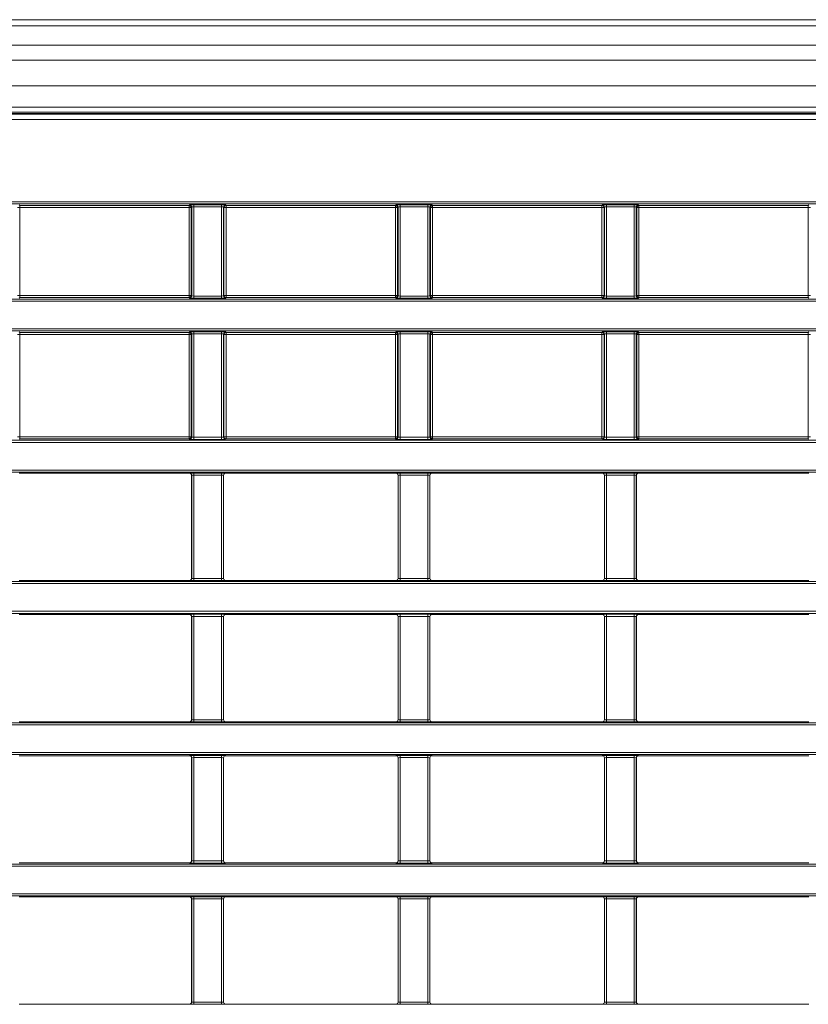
# Model space of a CAD drawing. Header units: millimetres. Extents: x 0 to 1118, y 0 to 864.
# Tile 362 of 390: x 562 to 581, y 650 to 673. Entities that reach past the tile are written whole.
import ezdxf

# ---------------------------------------------------------------- set-up
doc = ezdxf.new("R2010")
doc.units = ezdxf.units.MM

msp = doc.modelspace()

# ---------------------------------------------------------------- linework, layer by layer
at = {"color": 7, "linetype": 'Continuous', "lineweight": 15}
for p, q in [((607.0387, 673.0354), (472.6137, 673.0354)), ((471.8311, 670.8175), (607.8213, 670.8175)), ((607.0387, 670.9729), (472.6137, 670.9729)), ((562.1913, 662.3226), (566.2111, 662.3226)), ((566.2611, 662.2726), (566.2611, 659.8397)), ((567.0164, 659.8397), (567.0164, 662.2726)), ((567.0663, 662.3226), (571.0861, 662.3226)), ((571.1361, 662.2726), (571.1361, 659.8397)), ((571.8914, 659.8397), (571.8914, 662.2726)), ((571.9413, 662.3226), (575.9611, 662.3226)), ((576.0111, 659.8397), (576.0111, 662.2726)), ((576.7664, 659.8397), (576.7664, 662.2726)), ((576.8163, 662.3226), (580.8361, 662.3226)), ((562.1913, 659.7898), (566.2111, 659.7898)), ((567.0663, 659.7898), (571.0861, 659.7898)), ((571.9413, 659.7898), (575.9611, 659.7898)), ((576.8163, 659.7898), (580.8361, 659.7898)), ((562.1913, 658.9865), (566.2111, 658.9865)), ((566.2611, 658.9365), (566.2611, 656.5036)), ((567.0164, 656.5036), (567.0164, 658.9365)), ((567.0663, 658.9865), (571.0861, 658.9865)), ((571.1361, 658.9365), (571.1361, 656.5036)), ((571.8914, 656.5036), (571.8914, 658.9365)), ((571.9413, 658.9865), (575.9611, 658.9865)), ((576.0111, 656.5036), (576.0111, 658.9365)), ((576.7664, 656.5036), (576.7664, 658.9365)), ((576.8163, 658.9865), (580.8361, 658.9865)), ((562.1913, 656.4536), (566.2111, 656.4536)), ((567.0663, 656.4536), (571.0861, 656.4536)), ((571.9413, 656.4536), (575.9611, 656.4536)), ((576.8163, 656.4536), (580.8361, 656.4536)), ((562.1913, 655.6504), (566.2111, 655.6504)), ((567.0663, 655.6504), (571.0861, 655.6504)), ((571.9413, 655.6504), (575.9611, 655.6504)), ((576.8163, 655.6504), (580.8361, 655.6504)), ((566.2611, 655.6004), (566.2611, 653.1675)), ((567.0164, 653.1675), (567.0164, 655.6004)), ((571.1361, 655.6004), (571.1361, 653.1675)), ((571.8914, 653.1675), (571.8914, 655.6004)), ((576.0111, 653.1675), (576.0111, 655.6004)), ((576.7664, 653.1675), (576.7664, 655.6004)), ((562.1913, 653.1175), (566.2111, 653.1175)), ((567.0663, 653.1175), (571.0861, 653.1175)), ((571.9413, 653.1175), (575.9611, 653.1175)), ((576.8163, 653.1175), (580.8361, 653.1175)), ((562.1913, 652.3143), (566.2111, 652.3143)), ((566.2611, 652.2643), (566.2611, 649.8314)), ((567.0164, 649.8314), (567.0164, 652.2643)), ((567.0663, 652.3143), (571.0861, 652.3143)), ((571.1361, 652.2643), (571.1361, 649.8314)), ((571.8914, 649.8314), (571.8914, 652.2643)), ((571.9413, 652.3143), (575.9611, 652.3143)), ((576.0111, 649.8314), (576.0111, 652.2643)), ((576.7664, 649.8314), (576.7664, 652.2643)), ((576.8163, 652.3143), (580.8361, 652.3143)), ((562.1913, 649.7814), (566.2111, 649.7814)), ((567.0663, 649.7814), (571.0861, 649.7814)), ((571.9413, 649.7814), (575.9611, 649.7814)), ((576.8163, 649.7814), (580.8361, 649.7814))]:
    msp.add_line(p, q, dxfattribs=at)
at = {"color": 9, "linetype": 'Continuous', "lineweight": 0}
for p, q in [((607.0387, 672.8889), (472.6137, 672.8889)), ((607.0387, 672.4318), (472.6137, 672.4318)), ((607.0387, 672.0783), (472.6137, 672.0783)), ((607.0387, 671.4729), (472.6137, 671.4729)), ((471.8384, 670.8), (607.8141, 670.8)), ((607.0387, 670.8479), (472.6137, 670.8479)), ((607.8141, 670.675), (471.8384, 670.675)), ((474.3861, 668.7341), (605.2664, 668.7341)), ((605.2664, 668.6841), (474.3861, 668.6841)), ((562.1896, 668.6601), (562.201, 668.6487)), ((566.2015, 668.6487), (566.2129, 668.6601)), ((566.3129, 668.6618), (566.9646, 668.6618)), ((566.3129, 668.6118), (566.3129, 668.6618)), ((566.9646, 668.6118), (566.9646, 668.6618)), ((567.0646, 668.6601), (567.076, 668.6487)), ((571.0765, 668.6487), (571.0879, 668.6601)), ((571.1879, 668.6618), (571.8396, 668.6618)), ((571.1879, 668.6618), (571.1879, 668.6118)), ((571.8396, 668.6618), (571.8396, 668.6118)), ((571.9396, 668.6601), (571.951, 668.6487)), ((575.9515, 668.6487), (575.9629, 668.6601)), ((576.0629, 668.6618), (576.7146, 668.6618)), ((576.0629, 668.6618), (576.0629, 668.6118)), ((576.7146, 668.6618), (576.7146, 668.6118)), ((576.8146, 668.6601), (576.826, 668.6487)), ((580.8265, 668.6487), (580.8379, 668.6601)), ((562.201, 668.5987), (562.151, 668.5987)), ((562.201, 668.6487), (566.2015, 668.6487)), ((562.201, 668.6487), (562.201, 668.5987)), ((562.201, 668.5987), (562.201, 666.5216)), ((566.2015, 668.5987), (562.201, 668.5987)), ((566.2015, 668.6487), (566.2015, 668.5987)), ((566.2015, 666.5216), (566.2015, 668.5987)), ((566.2515, 668.5987), (566.2015, 668.5987)), ((566.2629, 668.6101), (566.2515, 668.5987)), ((566.2515, 668.5987), (566.2515, 666.5216)), ((566.2629, 666.5102), (566.2629, 668.6101)), ((566.9646, 668.6118), (566.3129, 668.6118)), ((566.3129, 668.6118), (566.3129, 666.5085)), ((566.9646, 666.5085), (566.9646, 668.6118)), ((567.0146, 668.6101), (567.0146, 666.5102)), ((567.026, 668.5987), (567.0146, 668.6101)), ((567.026, 666.5216), (567.026, 668.5987)), ((567.026, 668.5987), (567.076, 668.5987)), ((567.076, 668.6487), (571.0765, 668.6487)), ((567.076, 668.6487), (567.076, 668.5987)), ((567.076, 668.5987), (567.076, 666.5216)), ((571.0765, 668.5987), (567.076, 668.5987)), ((571.0765, 668.6487), (571.0765, 668.5987)), ((571.0765, 666.5216), (571.0765, 668.5987)), ((571.0765, 668.5987), (571.1265, 668.5987)), ((571.1379, 668.6101), (571.1265, 668.5987)), ((571.1265, 668.5987), (571.1265, 666.5216)), ((571.1379, 666.5102), (571.1379, 668.6101)), ((571.8396, 668.6118), (571.1879, 668.6118)), ((571.1879, 668.6118), (571.1879, 666.5085)), ((571.8396, 666.5085), (571.8396, 668.6118)), ((571.8896, 668.6101), (571.8896, 666.5102)), ((571.901, 668.5987), (571.8896, 668.6101)), ((571.901, 666.5216), (571.901, 668.5987)), ((571.901, 668.5987), (571.951, 668.5987)), ((571.951, 668.6487), (575.9515, 668.6487)), ((571.951, 668.6487), (571.951, 668.5987)), ((571.951, 668.5987), (571.951, 666.5216)), ((575.9515, 668.5987), (571.951, 668.5987)), ((575.9515, 668.6487), (575.9515, 668.5987)), ((575.9515, 668.5987), (576.0015, 668.5987)), ((575.9515, 666.5216), (575.9515, 668.5987)), ((576.0129, 668.6101), (576.0015, 668.5987)), ((576.0015, 668.5987), (576.0015, 666.5216)), ((576.0129, 666.5102), (576.0129, 668.6101)), ((576.7146, 668.6118), (576.0629, 668.6118)), ((576.0629, 668.6118), (576.0629, 666.5085)), ((576.7146, 666.5085), (576.7146, 668.6118)), ((576.7646, 668.6101), (576.7646, 666.5102)), ((576.776, 668.5987), (576.7646, 668.6101)), ((576.776, 666.5216), (576.776, 668.5987)), ((576.776, 668.5987), (576.826, 668.5987)), ((576.826, 668.6487), (580.8265, 668.6487)), ((576.826, 668.6487), (576.826, 668.5987)), ((576.826, 668.5987), (576.826, 666.5216)), ((580.8265, 668.5987), (576.826, 668.5987)), ((580.8265, 668.6487), (580.8265, 668.5987)), ((580.8265, 668.5987), (580.8765, 668.5987)), ((580.8265, 666.5216), (580.8265, 668.5987)), ((476.1302, 666.4362), (603.5223, 666.4362)), ((603.5223, 666.3862), (476.1302, 666.3862)), ((562.201, 666.5216), (562.151, 666.5216)), ((562.201, 666.4716), (562.1896, 666.4602)), ((562.201, 666.5216), (562.201, 666.4716)), ((562.201, 666.5216), (566.2015, 666.5216)), ((566.2015, 666.4716), (562.201, 666.4716)), ((566.2515, 666.5216), (566.2015, 666.5216)), ((566.2015, 666.5216), (566.2015, 666.4716)), ((566.2129, 666.4602), (566.2015, 666.4716)), ((566.2515, 666.5216), (566.2629, 666.5102)), ((566.3129, 666.4585), (566.3129, 666.5085)), ((566.3129, 666.5085), (566.9646, 666.5085)), ((566.9646, 666.4585), (566.3129, 666.4585)), ((566.9646, 666.4585), (566.9646, 666.5085)), ((567.0146, 666.5102), (567.026, 666.5216)), ((567.026, 666.5216), (567.076, 666.5216)), ((567.076, 666.4716), (567.0646, 666.4602)), ((567.076, 666.5216), (567.076, 666.4716)), ((567.076, 666.5216), (571.0765, 666.5216)), ((571.0765, 666.4716), (567.076, 666.4716)), ((571.0765, 666.5216), (571.1265, 666.5216)), ((571.0765, 666.5216), (571.0765, 666.4716)), ((571.0879, 666.4602), (571.0765, 666.4716)), ((571.1265, 666.5216), (571.1379, 666.5102)), ((571.1879, 666.5085), (571.1879, 666.4585)), ((571.1879, 666.5085), (571.8396, 666.5085)), ((571.8396, 666.4585), (571.1879, 666.4585)), ((571.8396, 666.5085), (571.8396, 666.4585)), ((571.8896, 666.5102), (571.901, 666.5216)), ((571.901, 666.5216), (571.951, 666.5216)), ((571.951, 666.4716), (571.9396, 666.4602)), ((571.951, 666.5216), (571.951, 666.4716)), ((571.951, 666.5216), (575.9515, 666.5216)), ((575.9515, 666.4716), (571.951, 666.4716)), ((575.9515, 666.5216), (575.9515, 666.4716)), ((575.9515, 666.5216), (576.0015, 666.5216)), ((575.9629, 666.4602), (575.9515, 666.4716)), ((576.0015, 666.5216), (576.0129, 666.5102)), ((576.0629, 666.5085), (576.0629, 666.4585)), ((576.0629, 666.5085), (576.7146, 666.5085)), ((576.7146, 666.4585), (576.0629, 666.4585)), ((576.7146, 666.5085), (576.7146, 666.4585)), ((576.7646, 666.5102), (576.776, 666.5216)), ((576.776, 666.5216), (576.826, 666.5216)), ((576.826, 666.4716), (576.8146, 666.4602)), ((576.826, 666.5216), (580.8265, 666.5216)), ((576.826, 666.5216), (576.826, 666.4716)), ((580.8265, 666.4716), (576.826, 666.4716)), ((580.8265, 666.5216), (580.8265, 666.4716)), ((580.8265, 666.5216), (580.8765, 666.5216)), ((580.8379, 666.4602), (580.8265, 666.4716)), ((510.5109, 665.7345), (603.5223, 665.7345)), ((603.5223, 665.6845), (510.6108, 665.6845)), ((562.1896, 665.6605), (562.201, 665.6491)), ((562.201, 665.6491), (566.2015, 665.6491)), ((562.201, 665.5991), (562.201, 665.6491)), ((566.2015, 665.6491), (566.2129, 665.6605)), ((566.2015, 665.5991), (566.2015, 665.6491)), ((566.3129, 665.6622), (566.9646, 665.6622)), ((566.3129, 665.6122), (566.3129, 665.6622)), ((566.9646, 665.6122), (566.9646, 665.6622)), ((567.0646, 665.6605), (567.076, 665.6491)), ((567.076, 665.6491), (571.0765, 665.6491)), ((567.076, 665.6491), (567.076, 665.5991)), ((571.0765, 665.6491), (571.0879, 665.6605)), ((571.0765, 665.6491), (571.0765, 665.5991)), ((571.1879, 665.6622), (571.8396, 665.6622)), ((571.1879, 665.6622), (571.1879, 665.6122)), ((571.8396, 665.6622), (571.8396, 665.6122)), ((571.9396, 665.6605), (571.951, 665.6491)), ((571.951, 665.6491), (575.9515, 665.6491)), ((571.951, 665.6491), (571.951, 665.5991)), ((575.9515, 665.6491), (575.9629, 665.6605)), ((575.9515, 665.6491), (575.9515, 665.5991)), ((576.0629, 665.6622), (576.7146, 665.6622)), ((576.0629, 665.6622), (576.0629, 665.6122)), ((576.7146, 665.6622), (576.7146, 665.6122)), ((576.8146, 665.6605), (576.826, 665.6491)), ((576.826, 665.6491), (580.8265, 665.6491)), ((576.826, 665.6491), (576.826, 665.5991)), ((580.8265, 665.6491), (580.8379, 665.6605)), ((580.8265, 665.6491), (580.8265, 665.5991)), ((562.201, 665.5991), (562.151, 665.5991)), ((566.2015, 665.5991), (562.201, 665.5991)), ((562.201, 665.5991), (562.201, 663.1855)), ((566.2015, 663.1855), (566.2015, 665.5991)), ((566.2515, 665.5991), (566.2015, 665.5991)), ((566.2629, 665.6105), (566.2515, 665.5991)), ((566.2515, 665.5991), (566.2515, 663.1855)), ((566.2629, 663.1741), (566.2629, 665.6105)), ((566.9646, 665.6122), (566.3129, 665.6122)), ((566.3129, 665.6122), (566.3129, 663.1724)), ((566.9646, 663.1724), (566.9646, 665.6122)), ((567.0146, 665.6105), (567.0146, 663.1741)), ((567.026, 665.5991), (567.0146, 665.6105)), ((567.026, 663.1855), (567.026, 665.5991)), ((567.026, 665.5991), (567.076, 665.5991)), ((567.076, 665.5991), (567.076, 663.1855)), ((571.0765, 665.5991), (567.076, 665.5991)), ((571.0765, 665.5991), (571.1265, 665.5991)), ((571.0765, 663.1855), (571.0765, 665.5991)), ((571.1379, 665.6105), (571.1265, 665.5991)), ((571.1265, 665.5991), (571.1265, 663.1855)), ((571.1379, 663.1741), (571.1379, 665.6105)), ((571.8396, 665.6122), (571.1879, 665.6122)), ((571.1879, 665.6122), (571.1879, 663.1724)), ((571.8396, 663.1724), (571.8396, 665.6122)), ((571.8896, 665.6105), (571.8896, 663.1741)), ((571.901, 665.5991), (571.8896, 665.6105)), ((571.901, 663.1855), (571.901, 665.5991)), ((571.901, 665.5991), (571.951, 665.5991)), ((571.951, 665.5991), (571.951, 663.1855)), ((575.9515, 665.5991), (571.951, 665.5991)), ((575.9515, 665.5991), (576.0015, 665.5991)), ((575.9515, 663.1855), (575.9515, 665.5991)), ((576.0129, 665.6105), (576.0015, 665.5991)), ((576.0015, 665.5991), (576.0015, 663.1855)), ((576.0129, 663.1741), (576.0129, 665.6105)), ((576.7146, 665.6122), (576.0629, 665.6122)), ((576.0629, 665.6122), (576.0629, 663.1724)), ((576.7146, 663.1724), (576.7146, 665.6122)), ((576.7646, 665.6105), (576.7646, 663.1741)), ((576.776, 665.5991), (576.7646, 665.6105)), ((576.776, 663.1855), (576.776, 665.5991)), ((576.776, 665.5991), (576.826, 665.5991)), ((576.826, 665.5991), (576.826, 663.1855)), ((580.8265, 665.5991), (576.826, 665.5991)), ((580.8265, 665.5991), (580.8765, 665.5991)), ((580.8265, 663.1855), (580.8265, 665.5991)), ((487.8146, 663.1001), (603.9156, 663.1001)), ((562.201, 663.1855), (562.151, 663.1855)), ((562.201, 663.1355), (562.1896, 663.1241)), ((562.201, 663.1355), (562.201, 663.1855)), ((562.201, 663.1855), (566.2015, 663.1855)), ((566.2015, 663.1355), (562.201, 663.1355)), ((566.2015, 663.1355), (566.2015, 663.1855)), ((566.2515, 663.1855), (566.2015, 663.1855)), ((566.2129, 663.1241), (566.2015, 663.1355)), ((566.2515, 663.1855), (566.2629, 663.1741)), ((566.3129, 663.1224), (566.3129, 663.1724)), ((566.3129, 663.1724), (566.9646, 663.1724)), ((566.9646, 663.1224), (566.3129, 663.1224)), ((566.9646, 663.1224), (566.9646, 663.1724)), ((567.0146, 663.1741), (567.026, 663.1855)), ((567.026, 663.1855), (567.076, 663.1855)), ((567.076, 663.1355), (567.0646, 663.1241)), ((567.076, 663.1855), (567.076, 663.1355)), ((567.076, 663.1855), (571.0765, 663.1855)), ((571.0765, 663.1355), (567.076, 663.1355)), ((571.0765, 663.1855), (571.1265, 663.1855)), ((571.0765, 663.1855), (571.0765, 663.1355)), ((571.0879, 663.1241), (571.0765, 663.1355)), ((571.1265, 663.1855), (571.1379, 663.1741)), ((571.1879, 663.1724), (571.1879, 663.1224)), ((571.1879, 663.1724), (571.8396, 663.1724)), ((571.8396, 663.1224), (571.1879, 663.1224)), ((571.8396, 663.1724), (571.8396, 663.1224)), ((571.8896, 663.1741), (571.901, 663.1855)), ((571.901, 663.1855), (571.951, 663.1855)), ((571.951, 663.1355), (571.9396, 663.1241)), ((571.951, 663.1855), (575.9515, 663.1855)), ((571.951, 663.1855), (571.951, 663.1355)), ((575.9515, 663.1355), (571.951, 663.1355)), ((575.9515, 663.1855), (575.9515, 663.1355)), ((575.9515, 663.1855), (576.0015, 663.1855)), ((575.9629, 663.1241), (575.9515, 663.1355)), ((576.0015, 663.1855), (576.0129, 663.1741)), ((576.0629, 663.1724), (576.7146, 663.1724)), ((576.0629, 663.1724), (576.0629, 663.1224)), ((576.7146, 663.1224), (576.0629, 663.1224)), ((576.7146, 663.1724), (576.7146, 663.1224)), ((576.7646, 663.1741), (576.776, 663.1855)), ((576.776, 663.1855), (576.826, 663.1855)), ((576.826, 663.1355), (576.8146, 663.1241)), ((576.826, 663.1855), (576.826, 663.1355)), ((576.826, 663.1855), (580.8265, 663.1855)), ((580.8265, 663.1355), (576.826, 663.1355)), ((580.8265, 663.1855), (580.8765, 663.1855)), ((580.8265, 663.1855), (580.8265, 663.1355)), ((580.8379, 663.1241), (580.8265, 663.1355)), ((603.9156, 663.0501), (487.7146, 663.0501)), ((487.7146, 662.3984), (603.9156, 662.3984)), ((603.9156, 662.3484), (487.8146, 662.3484)), ((566.2111, 662.3226), (566.2129, 662.3244)), ((566.2629, 662.2744), (566.2611, 662.2726)), ((566.2629, 659.838), (566.2629, 662.2744)), ((566.3129, 662.3261), (566.9646, 662.3261)), ((566.3129, 662.3261), (566.3129, 662.2761)), ((566.9646, 662.2761), (566.3129, 662.2761)), ((566.3129, 662.2761), (566.3129, 659.8363)), ((566.9646, 662.3261), (566.9646, 662.2761)), ((566.9646, 659.8363), (566.9646, 662.2761)), ((567.0146, 662.2744), (567.0146, 659.838)), ((567.0164, 662.2726), (567.0146, 662.2744)), ((567.0646, 662.3244), (567.0663, 662.3226)), ((571.0861, 662.3226), (571.0879, 662.3244)), ((571.1379, 662.2744), (571.1361, 662.2726)), ((571.1379, 659.838), (571.1379, 662.2744)), ((571.1879, 662.3261), (571.8396, 662.3261)), ((571.1879, 662.3261), (571.1879, 662.2761)), ((571.8396, 662.2761), (571.1879, 662.2761)), ((571.1879, 662.2761), (571.1879, 659.8363)), ((571.8396, 662.3261), (571.8396, 662.2761)), ((571.8396, 659.8363), (571.8396, 662.2761)), ((571.8896, 662.2744), (571.8896, 659.838)), ((571.8914, 662.2726), (571.8896, 662.2744)), ((571.9396, 662.3244), (571.9413, 662.3226)), ((575.9611, 662.3226), (575.9629, 662.3244)), ((576.0129, 662.2744), (576.0111, 662.2726)), ((576.0129, 659.838), (576.0129, 662.2744)), ((576.0629, 662.3261), (576.7146, 662.3261)), ((576.0629, 662.3261), (576.0629, 662.2761)), ((576.7146, 662.2761), (576.0629, 662.2761)), ((576.0629, 662.2761), (576.0629, 659.8363)), ((576.7146, 662.3261), (576.7146, 662.2761)), ((576.7146, 659.8363), (576.7146, 662.2761)), ((576.7646, 662.2744), (576.7646, 659.838)), ((576.7664, 662.2726), (576.7646, 662.2744)), ((576.8146, 662.3244), (576.8163, 662.3226)), ((566.2611, 659.8397), (566.2629, 659.838)), ((566.3129, 659.8363), (566.3129, 659.7863)), ((566.3129, 659.8363), (566.9646, 659.8363)), ((566.9646, 659.8363), (566.9646, 659.7863)), ((567.0146, 659.838), (567.0164, 659.8397)), ((571.1361, 659.8397), (571.1379, 659.838)), ((571.1879, 659.8363), (571.1879, 659.7863)), ((571.1879, 659.8363), (571.8396, 659.8363)), ((571.8396, 659.8363), (571.8396, 659.7863)), ((571.8896, 659.838), (571.8914, 659.8397)), ((576.0111, 659.8397), (576.0129, 659.838)), ((576.0629, 659.8363), (576.7146, 659.8363)), ((576.0629, 659.8363), (576.0629, 659.7863)), ((576.7146, 659.8363), (576.7146, 659.7863)), ((576.7646, 659.838), (576.7664, 659.8397)), ((470.0133, 659.764), (609.6392, 659.764)), ((609.6392, 659.714), (470.0133, 659.714)), ((566.2129, 659.788), (566.2111, 659.7898)), ((566.9646, 659.7863), (566.3129, 659.7863)), ((567.0663, 659.7898), (567.0646, 659.788)), ((571.0879, 659.788), (571.0861, 659.7898)), ((571.8396, 659.7863), (571.1879, 659.7863)), ((571.9413, 659.7898), (571.9396, 659.788)), ((575.9629, 659.788), (575.9611, 659.7898)), ((576.7146, 659.7863), (576.0629, 659.7863)), ((576.8163, 659.7898), (576.8146, 659.788)), ((470.0133, 659.0623), (609.6392, 659.0623)), ((609.6392, 659.0123), (470.0133, 659.0123)), ((566.2111, 658.9865), (566.2129, 658.9883)), ((566.2629, 658.9383), (566.2611, 658.9365)), ((566.2629, 656.5019), (566.2629, 658.9383)), ((566.3129, 658.99), (566.9646, 658.99)), ((566.3129, 658.99), (566.3129, 658.94)), ((566.9646, 658.94), (566.3129, 658.94)), ((566.3129, 658.94), (566.3129, 656.5002)), ((566.9646, 658.99), (566.9646, 658.94)), ((566.9646, 656.5002), (566.9646, 658.94)), ((567.0146, 658.9383), (567.0146, 656.5019)), ((567.0164, 658.9365), (567.0146, 658.9383)), ((567.0646, 658.9883), (567.0663, 658.9865)), ((571.0861, 658.9865), (571.0879, 658.9883)), ((571.1379, 658.9383), (571.1361, 658.9365)), ((571.1379, 656.5019), (571.1379, 658.9383)), ((571.1879, 658.99), (571.8396, 658.99)), ((571.1879, 658.99), (571.1879, 658.94)), ((571.8396, 658.94), (571.1879, 658.94)), ((571.1879, 658.94), (571.1879, 656.5002)), ((571.8396, 658.99), (571.8396, 658.94)), ((571.8396, 656.5002), (571.8396, 658.94)), ((571.8896, 658.9383), (571.8896, 656.5019)), ((571.8914, 658.9365), (571.8896, 658.9383)), ((571.9396, 658.9883), (571.9413, 658.9865)), ((575.9611, 658.9865), (575.9629, 658.9883)), ((576.0129, 658.9383), (576.0111, 658.9365)), ((576.0129, 656.5019), (576.0129, 658.9383)), ((576.0629, 658.99), (576.7146, 658.99)), ((576.0629, 658.99), (576.0629, 658.94)), ((576.7146, 658.94), (576.0629, 658.94)), ((576.0629, 658.94), (576.0629, 656.5002)), ((576.7146, 658.99), (576.7146, 658.94)), ((576.7146, 656.5002), (576.7146, 658.94)), ((576.7646, 658.9383), (576.7646, 656.5019)), ((576.7664, 658.9365), (576.7646, 658.9383)), ((576.8146, 658.9883), (576.8163, 658.9865)), ((470.0133, 656.4279), (609.6392, 656.4279)), ((609.6392, 656.3779), (470.0133, 656.3779)), ((566.2129, 656.4519), (566.2111, 656.4536)), ((566.2611, 656.5036), (566.2629, 656.5019)), ((566.3129, 656.5002), (566.9646, 656.5002)), ((566.3129, 656.5002), (566.3129, 656.4502)), ((566.9646, 656.4502), (566.3129, 656.4502)), ((566.9646, 656.5002), (566.9646, 656.4502)), ((567.0146, 656.5019), (567.0164, 656.5036)), ((567.0663, 656.4536), (567.0646, 656.4519)), ((571.0879, 656.4519), (571.0861, 656.4536)), ((571.1361, 656.5036), (571.1379, 656.5019)), ((571.1879, 656.5002), (571.1879, 656.4502)), ((571.1879, 656.5002), (571.8396, 656.5002)), ((571.8396, 656.4502), (571.1879, 656.4502)), ((571.8396, 656.5002), (571.8396, 656.4502)), ((571.8896, 656.5019), (571.8914, 656.5036)), ((571.9413, 656.4536), (571.9396, 656.4519)), ((575.9629, 656.4519), (575.9611, 656.4536)), ((576.0111, 656.5036), (576.0129, 656.5019)), ((576.0629, 656.5002), (576.0629, 656.4502)), ((576.0629, 656.5002), (576.7146, 656.5002)), ((576.7146, 656.4502), (576.0629, 656.4502)), ((576.7146, 656.5002), (576.7146, 656.4502)), ((576.7646, 656.5019), (576.7664, 656.5036)), ((576.8163, 656.4536), (576.8146, 656.4519)), ((470.0133, 655.7262), (609.6392, 655.7262)), ((609.6392, 655.6762), (470.0133, 655.6762)), ((566.2111, 655.6504), (566.2129, 655.6522)), ((566.3129, 655.6539), (566.9646, 655.6539)), ((566.3129, 655.6539), (566.3129, 655.6039)), ((566.9646, 655.6539), (566.9646, 655.6039)), ((567.0646, 655.6522), (567.0663, 655.6504)), ((571.0861, 655.6504), (571.0879, 655.6522)), ((571.1879, 655.6539), (571.8396, 655.6539)), ((571.1879, 655.6539), (571.1879, 655.6039)), ((571.8396, 655.6539), (571.8396, 655.6039)), ((571.9396, 655.6522), (571.9413, 655.6504)), ((575.9611, 655.6504), (575.9629, 655.6522)), ((576.0629, 655.6539), (576.7146, 655.6539)), ((576.0629, 655.6539), (576.0629, 655.6039)), ((576.7146, 655.6539), (576.7146, 655.6039)), ((576.8146, 655.6522), (576.8163, 655.6504)), ((566.2629, 655.6022), (566.2611, 655.6004)), ((566.2629, 653.1658), (566.2629, 655.6022)), ((566.9646, 655.6039), (566.3129, 655.6039)), ((566.3129, 655.6039), (566.3129, 653.1641)), ((566.9646, 653.1641), (566.9646, 655.6039)), ((567.0146, 655.6022), (567.0146, 653.1658)), ((567.0164, 655.6004), (567.0146, 655.6022)), ((571.1379, 655.6022), (571.1361, 655.6004)), ((571.1379, 653.1658), (571.1379, 655.6022)), ((571.8396, 655.6039), (571.1879, 655.6039)), ((571.1879, 655.6039), (571.1879, 653.1641)), ((571.8396, 653.1641), (571.8396, 655.6039)), ((571.8896, 655.6022), (571.8896, 653.1658)), ((571.8914, 655.6004), (571.8896, 655.6022)), ((576.0129, 655.6022), (576.0111, 655.6004)), ((576.0129, 653.1658), (576.0129, 655.6022)), ((576.7146, 655.6039), (576.0629, 655.6039)), ((576.0629, 655.6039), (576.0629, 653.1641)), ((576.7146, 653.1641), (576.7146, 655.6039)), ((576.7646, 655.6022), (576.7646, 653.1658)), ((576.7664, 655.6004), (576.7646, 655.6022)), ((470.0133, 653.0918), (609.6392, 653.0918)), ((566.2129, 653.1158), (566.2111, 653.1175)), ((566.2611, 653.1675), (566.2629, 653.1658)), ((566.3129, 653.1641), (566.3129, 653.1141)), ((566.3129, 653.1641), (566.9646, 653.1641)), ((566.9646, 653.1141), (566.3129, 653.1141)), ((566.9646, 653.1641), (566.9646, 653.1141)), ((567.0146, 653.1658), (567.0164, 653.1675)), ((567.0663, 653.1175), (567.0646, 653.1158)), ((571.0879, 653.1158), (571.0861, 653.1175)), ((571.1361, 653.1675), (571.1379, 653.1658)), ((571.1879, 653.1641), (571.1879, 653.1141)), ((571.1879, 653.1641), (571.8396, 653.1641)), ((571.8396, 653.1141), (571.1879, 653.1141)), ((571.8396, 653.1641), (571.8396, 653.1141)), ((571.8896, 653.1658), (571.8914, 653.1675)), ((571.9413, 653.1175), (571.9396, 653.1158)), ((575.9629, 653.1158), (575.9611, 653.1175)), ((576.0111, 653.1675), (576.0129, 653.1658)), ((576.0629, 653.1641), (576.0629, 653.1141)), ((576.0629, 653.1641), (576.7146, 653.1641)), ((576.7146, 653.1141), (576.0629, 653.1141)), ((576.7146, 653.1641), (576.7146, 653.1141)), ((576.7646, 653.1658), (576.7664, 653.1675)), ((576.8163, 653.1175), (576.8146, 653.1158)), ((609.6392, 653.0418), (470.0133, 653.0418)), ((470.0133, 652.3901), (609.6392, 652.3901)), ((609.6392, 652.3401), (470.0133, 652.3401)), ((566.2111, 652.3143), (566.2129, 652.3161)), ((566.2629, 652.2661), (566.2611, 652.2643)), ((566.2629, 649.8297), (566.2629, 652.2661)), ((566.3129, 652.3178), (566.9646, 652.3178)), ((566.3129, 652.3178), (566.3129, 652.2678)), ((566.9646, 652.2678), (566.3129, 652.2678)), ((566.3129, 652.2678), (566.3129, 649.8279)), ((566.9646, 652.3178), (566.9646, 652.2678)), ((566.9646, 649.8279), (566.9646, 652.2678)), ((567.0146, 652.2661), (567.0146, 649.8297)), ((567.0164, 652.2643), (567.0146, 652.2661)), ((567.0646, 652.3161), (567.0663, 652.3143)), ((571.0861, 652.3143), (571.0879, 652.3161)), ((571.1379, 652.2661), (571.1361, 652.2643)), ((571.1379, 649.8297), (571.1379, 652.2661)), ((571.1879, 652.3178), (571.8396, 652.3178)), ((571.1879, 652.3178), (571.1879, 652.2678)), ((571.8396, 652.2678), (571.1879, 652.2678)), ((571.1879, 652.2678), (571.1879, 649.8279)), ((571.8396, 652.3178), (571.8396, 652.2678)), ((571.8396, 649.8279), (571.8396, 652.2678)), ((571.8896, 652.2661), (571.8896, 649.8297)), ((571.8914, 652.2643), (571.8896, 652.2661)), ((571.9396, 652.3161), (571.9413, 652.3143)), ((575.9611, 652.3143), (575.9629, 652.3161)), ((576.0129, 652.2661), (576.0111, 652.2643)), ((576.0129, 649.8297), (576.0129, 652.2661)), ((576.0629, 652.3178), (576.7146, 652.3178)), ((576.0629, 652.3178), (576.0629, 652.2678)), ((576.7146, 652.2678), (576.0629, 652.2678)), ((576.0629, 652.2678), (576.0629, 649.8279)), ((576.7146, 652.3178), (576.7146, 652.2678)), ((576.7146, 649.8279), (576.7146, 652.2678)), ((576.7646, 652.2661), (576.7646, 649.8297)), ((576.7664, 652.2643), (576.7646, 652.2661)), ((576.8146, 652.3161), (576.8163, 652.3143)), ((566.2611, 649.8314), (566.2629, 649.8297)), ((566.3129, 649.8279), (566.3129, 649.7779)), ((566.3129, 649.8279), (566.9646, 649.8279)), ((566.9646, 649.8279), (566.9646, 649.7779)), ((567.0146, 649.8297), (567.0164, 649.8314)), ((571.1361, 649.8314), (571.1379, 649.8297)), ((571.1879, 649.8279), (571.8396, 649.8279)), ((571.1879, 649.8279), (571.1879, 649.7779)), ((571.8396, 649.8279), (571.8396, 649.7779)), ((571.8896, 649.8297), (571.8914, 649.8314)), ((576.0111, 649.8314), (576.0129, 649.8297)), ((576.0629, 649.8279), (576.0629, 649.7779)), ((576.0629, 649.8279), (576.7146, 649.8279)), ((576.7146, 649.8279), (576.7146, 649.7779)), ((576.7646, 649.8297), (576.7664, 649.8314)), ((566.2129, 649.7797), (566.2111, 649.7814)), ((566.9646, 649.7779), (566.3129, 649.7779)), ((567.0663, 649.7814), (567.0646, 649.7797)), ((571.0879, 649.7797), (571.0861, 649.7814)), ((571.8396, 649.7779), (571.1879, 649.7779)), ((571.9413, 649.7814), (571.9396, 649.7797)), ((575.9629, 649.7797), (575.9611, 649.7814)), ((576.7146, 649.7779), (576.0629, 649.7779)), ((576.8163, 649.7814), (576.8146, 649.7797))]:
    msp.add_line(p, q, dxfattribs=at)
for centre, start, end in [((566.2129, 668.6101), 0.02044, 89.97956), ((567.0646, 668.6101), 90.02044, 179.97956), ((571.0879, 668.6101), 0.02044, 89.97956), ((571.9396, 668.6101), 90.02044, 179.97956), ((575.9629, 668.6101), 0.02044, 89.97956), ((576.8146, 668.6101), 90.02044, 179.97956), ((566.2015, 668.5987), 0.02044, 89.97956), ((567.076, 668.5987), 90.02044, 179.97956), ((571.0765, 668.5987), 0.02044, 89.97956), ((571.951, 668.5987), 90.02044, 179.97956), ((575.9515, 668.5987), 0.02044, 89.97956), ((576.826, 668.5987), 90.02044, 179.97956), ((566.2015, 666.5216), 270.02044, 359.97956), ((566.2129, 666.5102), 270.02044, 359.97956), ((567.0646, 666.5102), 180.02044, 269.97956), ((567.076, 666.5216), 180.02044, 269.97956), ((571.0765, 666.5216), 270.02044, 359.97956), ((571.0879, 666.5102), 270.02044, 359.97956), ((571.9396, 666.5102), 180.02044, 269.97956), ((571.951, 666.5216), 180.02044, 269.97956), ((575.9515, 666.5216), 270.02044, 359.97956), ((575.9629, 666.5102), 270.02044, 359.97956), ((576.8146, 666.5102), 180.02044, 269.97956), ((576.826, 666.5216), 180.02044, 269.97956), ((566.2015, 665.5991), 0.02044, 89.97956), ((566.2129, 665.6105), 0.02044, 89.97956), ((567.0646, 665.6105), 90.02044, 179.97956), ((567.076, 665.5991), 90.02044, 179.97956), ((571.0765, 665.5991), 0.02044, 89.97956), ((571.0879, 665.6105), 0.02044, 89.97956), ((571.9396, 665.6105), 90.02044, 179.97956), ((571.951, 665.5991), 90.02044, 179.97956), ((575.9515, 665.5991), 0.02044, 89.97956), ((575.9629, 665.6105), 0.02044, 89.97956), ((576.8146, 665.6105), 90.02044, 179.97956), ((576.826, 665.5991), 90.02044, 179.97956), ((566.2015, 663.1855), 270.02044, 359.97956), ((566.2129, 663.1741), 270.02044, 359.97956), ((567.0646, 663.1741), 180.02044, 269.97956), ((567.076, 663.1855), 180.02044, 269.97956), ((571.0765, 663.1855), 270.02044, 359.97956), ((571.0879, 663.1741), 270.02044, 359.97956), ((571.9396, 663.1741), 180.02044, 269.97956), ((571.951, 663.1855), 180.02044, 269.97956), ((575.9515, 663.1855), 270.02044, 359.97956), ((575.9629, 663.1741), 270.02044, 359.97956), ((576.8146, 663.1741), 180.02044, 269.97956), ((576.826, 663.1855), 180.02044, 269.97956), ((566.2129, 662.2744), 0.02044, 89.97956), ((567.0646, 662.2744), 90.02044, 179.97956), ((571.0879, 662.2744), 0.02044, 89.97956), ((571.9396, 662.2744), 90.02044, 179.97956), ((575.9629, 662.2744), 0.02044, 89.97956), ((576.8146, 662.2744), 90.02044, 179.97956), ((566.2129, 659.838), 270.02044, 359.97956), ((567.0646, 659.838), 180.02044, 269.97956), ((571.0879, 659.838), 270.02044, 359.97956), ((571.9396, 659.838), 180.02044, 269.97956), ((575.9629, 659.838), 270.02044, 359.97956), ((576.8146, 659.838), 180.02044, 269.97956), ((566.2129, 658.9383), 0.02044, 89.97956), ((567.0646, 658.9383), 90.02044, 179.97956), ((571.0879, 658.9383), 0.02044, 89.97956), ((571.9396, 658.9383), 90.02044, 179.97956), ((575.9629, 658.9383), 0.02044, 89.97956), ((576.8146, 658.9383), 90.02044, 179.97956), ((566.2129, 656.5019), 270.02044, 359.97956), ((567.0646, 656.5019), 180.02044, 269.97956), ((571.0879, 656.5019), 270.02044, 359.97956), ((571.9396, 656.5019), 180.02044, 269.97956), ((575.9629, 656.5019), 270.02044, 359.97956), ((576.8146, 656.5019), 180.02044, 269.97956), ((566.2129, 655.6022), 0.02044, 89.97956), ((567.0646, 655.6022), 90.02044, 179.97956), ((571.0879, 655.6022), 0.02044, 89.97956), ((571.9396, 655.6022), 90.02044, 179.97956), ((575.9629, 655.6022), 0.02044, 89.97956), ((576.8146, 655.6022), 90.02044, 179.97956), ((566.2129, 653.1658), 270.02044, 359.97956), ((567.0646, 653.1658), 180.02044, 269.97956), ((571.0879, 653.1658), 270.02044, 359.97956), ((571.9396, 653.1658), 180.02044, 269.97956), ((575.9629, 653.1658), 270.02044, 359.97956), ((576.8146, 653.1658), 180.02044, 269.97956), ((566.2129, 652.266), 0.02044, 89.97956), ((567.0646, 652.266), 90.02044, 179.97956), ((571.0879, 652.266), 0.02044, 89.97956), ((571.9396, 652.266), 90.02044, 179.97956), ((575.9629, 652.266), 0.02044, 89.97956), ((576.8146, 652.266), 90.02044, 179.97956), ((566.2129, 649.8297), 270.02044, 359.97956), ((567.0646, 649.8297), 180.02044, 269.97956), ((571.0879, 649.8297), 270.02044, 359.97956), ((571.9396, 649.8297), 180.02044, 269.97956), ((575.9629, 649.8297), 270.02044, 359.97956), ((576.8146, 649.8297), 180.02044, 269.97956)]:
    msp.add_arc(centre, 0.05, start, end, dxfattribs=at)
for centre, major_axis, ratio, start_param, end_param in [((566.3129, 668.6601), (0.1, 0), 0.0174551, 1.5707963, 3.1241394), ((566.9646, 668.6601), (0.1, 0), 0.0174551, 0.0174533, 1.5707963), ((571.1879, 668.6601), (0.1, 0), 0.0174551, 1.5707963, 3.1241394), ((571.8396, 668.6601), (0.1, 0), 0.0174551, 0.0174533, 1.5707963), ((576.0629, 668.6601), (0.1, 0), 0.0174551, 1.5707963, 3.1241394), ((576.7146, 668.6601), (0.1, 0), 0.0174551, 0.0174533, 1.5707963), ((566.3129, 668.6101), (0.05, 0), 0.0349101, 1.5707963, 3.1241394), ((566.9646, 668.6101), (0.05, 0), 0.0349101, 0.0174533, 1.5707963), ((571.1879, 668.6101), (0.05, 0), 0.0349101, 1.5707963, 3.1241394), ((571.8396, 668.6101), (0.05, 0), 0.0349101, 0.0174533, 1.5707963), ((576.0629, 668.6101), (0.05, 0), 0.0349101, 1.5707963, 3.1241394), ((576.7146, 668.6101), (0.05, 0), 0.0349101, 0.0174533, 1.5707963), ((566.3129, 666.4602), (0.1, 0), 0.0174551, 3.1590459, 4.712389), ((566.3129, 666.5102), (0.05, 0), 0.0349101, 3.1590459, 4.712389), ((566.9646, 666.5102), (0.05, 0), 0.0349101, 4.712389, 6.265732), ((566.9646, 666.4602), (0.1, 0), 0.0174551, 4.712389, 6.265732), ((571.1879, 666.4602), (0.1, 0), 0.0174551, 3.1590459, 4.712389), ((571.1879, 666.5102), (0.05, 0), 0.0349101, 3.1590459, 4.712389), ((571.8396, 666.5102), (0.05, 0), 0.0349101, 4.712389, 6.265732), ((571.8396, 666.4602), (0.1, 0), 0.0174551, 4.712389, 6.265732), ((576.0629, 666.4602), (0.1, 0), 0.0174551, 3.1590459, 4.712389), ((576.0629, 666.5102), (0.05, 0), 0.0349101, 3.1590459, 4.712389), ((576.7146, 666.5102), (0.05, 0), 0.0349101, 4.712389, 6.265732), ((576.7146, 666.4602), (0.1, 0), 0.0174551, 4.712389, 6.265732), ((566.3129, 665.6605), (0.1, 0), 0.0174551, 1.5707963, 3.1241394), ((566.9646, 665.6605), (0.1, 0), 0.0174551, 0.0174533, 1.5707963), ((571.1879, 665.6605), (0.1, 0), 0.0174551, 1.5707963, 3.1241394), ((571.8396, 665.6605), (0.1, 0), 0.0174551, 0.0174533, 1.5707963), ((576.0629, 665.6605), (0.1, 0), 0.0174551, 1.5707963, 3.1241394), ((576.7146, 665.6605), (0.1, 0), 0.0174551, 0.0174533, 1.5707963), ((566.3129, 665.6105), (0.05, 0), 0.0349101, 1.5707963, 3.1241394), ((566.9646, 665.6105), (0.05, 0), 0.0349101, 0.0174533, 1.5707963), ((571.1879, 665.6105), (0.05, 0), 0.0349101, 1.5707963, 3.1241394), ((571.8396, 665.6105), (0.05, 0), 0.0349101, 0.0174533, 1.5707963), ((576.0629, 665.6105), (0.05, 0), 0.0349101, 1.5707963, 3.1241394), ((576.7146, 665.6105), (0.05, 0), 0.0349101, 0.0174533, 1.5707963), ((566.3129, 663.1241), (0.1, 0), 0.0174551, 3.1590459, 4.712389), ((566.3129, 663.1741), (0.05, 0), 0.0349101, 3.1590459, 4.712389), ((566.9646, 663.1741), (0.05, 0), 0.0349101, 4.712389, 6.265732), ((566.9646, 663.1241), (0.1, 0), 0.0174551, 4.712389, 6.265732), ((571.1879, 663.1241), (0.1, 0), 0.0174551, 3.1590459, 4.712389), ((571.1879, 663.1741), (0.05, 0), 0.0349101, 3.1590459, 4.712389), ((571.8396, 663.1741), (0.05, 0), 0.0349101, 4.712389, 6.265732), ((571.8396, 663.1241), (0.1, 0), 0.0174551, 4.712389, 6.265732), ((576.0629, 663.1241), (0.1, 0), 0.0174551, 3.1590459, 4.712389), ((576.0629, 663.1741), (0.05, 0), 0.0349101, 3.1590459, 4.712389), ((576.7146, 663.1741), (0.05, 0), 0.0349101, 4.712389, 6.265732), ((576.7146, 663.1241), (0.1, 0), 0.0174551, 4.712389, 6.265732), ((566.3129, 662.3244), (0.1, 0), 0.0174551, 1.5707963, 3.1241394), ((566.3129, 662.2744), (0.05, 0), 0.0349101, 1.5707963, 3.1241394), ((566.9646, 662.3244), (0.1, 0), 0.0174551, 0.0174533, 1.5707963), ((566.9646, 662.2744), (0.05, 0), 0.0349101, 0.0174533, 1.5707963), ((571.1879, 662.3244), (0.1, 0), 0.0174551, 1.5707963, 3.1241394), ((571.1879, 662.2744), (0.05, 0), 0.0349101, 1.5707963, 3.1241394), ((571.8396, 662.3244), (0.1, 0), 0.0174551, 0.0174533, 1.5707963), ((571.8396, 662.2744), (0.05, 0), 0.0349101, 0.0174533, 1.5707963), ((576.0629, 662.3244), (0.1, 0), 0.0174551, 1.5707963, 3.1241394), ((576.0629, 662.2744), (0.05, 0), 0.0349101, 1.5707963, 3.1241394), ((576.7146, 662.3244), (0.1, 0), 0.0174551, 0.0174533, 1.5707963), ((576.7146, 662.2744), (0.05, 0), 0.0349101, 0.0174533, 1.5707963), ((566.3129, 659.838), (0.05, 0), 0.0349101, 3.1590459, 4.712389), ((566.9646, 659.838), (0.05, 0), 0.0349101, 4.712389, 6.265732), ((571.1879, 659.838), (0.05, 0), 0.0349101, 3.1590459, 4.712389), ((571.8396, 659.838), (0.05, 0), 0.0349101, 4.712389, 6.265732), ((576.0629, 659.838), (0.05, 0), 0.0349101, 3.1590459, 4.712389), ((576.7146, 659.838), (0.05, 0), 0.0349101, 4.712389, 6.265732), ((566.3129, 659.788), (0.1, 0), 0.0174551, 3.1590459, 4.712389), ((566.9646, 659.788), (0.1, 0), 0.0174551, 4.712389, 6.265732), ((571.1879, 659.788), (0.1, 0), 0.0174551, 3.1590459, 4.712389), ((571.8396, 659.788), (0.1, 0), 0.0174551, 4.712389, 6.265732), ((576.0629, 659.788), (0.1, 0), 0.0174551, 3.1590459, 4.712389), ((576.7146, 659.788), (0.1, 0), 0.0174551, 4.712389, 6.265732), ((566.3129, 658.9882), (0.1, 0), 0.0174551, 1.5707963, 3.1241394), ((566.3129, 658.9383), (0.05, 0), 0.0349101, 1.5707963, 3.1241394), ((566.9646, 658.9882), (0.1, 0), 0.0174551, 0.0174533, 1.5707963), ((566.9646, 658.9383), (0.05, 0), 0.0349101, 0.0174533, 1.5707963), ((571.1879, 658.9882), (0.1, 0), 0.0174551, 1.5707963, 3.1241394), ((571.1879, 658.9383), (0.05, 0), 0.0349101, 1.5707963, 3.1241394), ((571.8396, 658.9882), (0.1, 0), 0.0174551, 0.0174533, 1.5707963), ((571.8396, 658.9383), (0.05, 0), 0.0349101, 0.0174533, 1.5707963), ((576.0629, 658.9882), (0.1, 0), 0.0174551, 1.5707963, 3.1241394), ((576.0629, 658.9383), (0.05, 0), 0.0349101, 1.5707963, 3.1241394), ((576.7146, 658.9882), (0.1, 0), 0.0174551, 0.0174533, 1.5707963), ((576.7146, 658.9383), (0.05, 0), 0.0349101, 0.0174533, 1.5707963), ((566.3129, 656.4519), (0.1, 0), 0.0174551, 3.1590459, 4.712389), ((566.3129, 656.5019), (0.05, 0), 0.0349101, 3.1590459, 4.712389), ((566.9646, 656.5019), (0.05, 0), 0.0349101, 4.712389, 6.265732), ((566.9646, 656.4519), (0.1, 0), 0.0174551, 4.712389, 6.265732), ((571.1879, 656.4519), (0.1, 0), 0.0174551, 3.1590459, 4.712389), ((571.1879, 656.5019), (0.05, 0), 0.0349101, 3.1590459, 4.712389), ((571.8396, 656.5019), (0.05, 0), 0.0349101, 4.712389, 6.265732), ((571.8396, 656.4519), (0.1, 0), 0.0174551, 4.712389, 6.265732), ((576.0629, 656.4519), (0.1, 0), 0.0174551, 3.1590459, 4.712389), ((576.0629, 656.5019), (0.05, 0), 0.0349101, 3.1590459, 4.712389), ((576.7146, 656.5019), (0.05, 0), 0.0349101, 4.712389, 6.265732), ((576.7146, 656.4519), (0.1, 0), 0.0174551, 4.712389, 6.265732), ((566.3129, 655.6521), (0.1, 0), 0.0174551, 1.5707963, 3.1241394), ((566.9646, 655.6521), (0.1, 0), 0.0174551, 0.0174533, 1.5707963), ((571.1879, 655.6521), (0.1, 0), 0.0174551, 1.5707963, 3.1241394), ((571.8396, 655.6521), (0.1, 0), 0.0174551, 0.0174533, 1.5707963), ((576.0629, 655.6521), (0.1, 0), 0.0174551, 1.5707963, 3.1241394), ((576.7146, 655.6521), (0.1, 0), 0.0174551, 0.0174533, 1.5707963), ((566.3129, 655.6021), (0.05, 0), 0.0349101, 1.5707963, 3.1241394), ((566.9646, 655.6021), (0.05, 0), 0.0349101, 0.0174533, 1.5707963), ((571.1879, 655.6021), (0.05, 0), 0.0349101, 1.5707963, 3.1241394), ((571.8396, 655.6021), (0.05, 0), 0.0349101, 0.0174533, 1.5707963), ((576.0629, 655.6021), (0.05, 0), 0.0349101, 1.5707963, 3.1241394), ((576.7146, 655.6021), (0.05, 0), 0.0349101, 0.0174533, 1.5707963), ((566.3129, 653.1158), (0.1, 0), 0.0174551, 3.1590459, 4.712389), ((566.3129, 653.1658), (0.05, 0), 0.0349101, 3.1590459, 4.712389), ((566.9646, 653.1658), (0.05, 0), 0.0349101, 4.712389, 6.265732), ((566.9646, 653.1158), (0.1, 0), 0.0174551, 4.712389, 6.265732), ((571.1879, 653.1158), (0.1, 0), 0.0174551, 3.1590459, 4.712389), ((571.1879, 653.1658), (0.05, 0), 0.0349101, 3.1590459, 4.712389), ((571.8396, 653.1658), (0.05, 0), 0.0349101, 4.712389, 6.265732), ((571.8396, 653.1158), (0.1, 0), 0.0174551, 4.712389, 6.265732), ((576.0629, 653.1158), (0.1, 0), 0.0174551, 3.1590459, 4.712389), ((576.0629, 653.1658), (0.05, 0), 0.0349101, 3.1590459, 4.712389), ((576.7146, 653.1658), (0.05, 0), 0.0349101, 4.712389, 6.265732), ((576.7146, 653.1158), (0.1, 0), 0.0174551, 4.712389, 6.265732), ((566.3129, 652.316), (0.1, 0), 0.0174551, 1.5707963, 3.1241394), ((566.3129, 652.266), (0.05, 0), 0.0349101, 1.5707963, 3.1241394), ((566.9646, 652.316), (0.1, 0), 0.0174551, 0.0174533, 1.5707963), ((566.9646, 652.266), (0.05, 0), 0.0349101, 0.0174533, 1.5707963), ((571.1879, 652.316), (0.1, 0), 0.0174551, 1.5707963, 3.1241394), ((571.1879, 652.266), (0.05, 0), 0.0349101, 1.5707963, 3.1241394), ((571.8396, 652.316), (0.1, 0), 0.0174551, 0.0174533, 1.5707963), ((571.8396, 652.266), (0.05, 0), 0.0349101, 0.0174533, 1.5707963), ((576.0629, 652.316), (0.1, 0), 0.0174551, 1.5707963, 3.1241394), ((576.0629, 652.266), (0.05, 0), 0.0349101, 1.5707963, 3.1241394), ((576.7146, 652.316), (0.1, 0), 0.0174551, 0.0174533, 1.5707963), ((576.7146, 652.266), (0.05, 0), 0.0349101, 0.0174533, 1.5707963), ((566.3129, 649.8297), (0.05, 0), 0.0349101, 3.1590459, 4.712389), ((566.9646, 649.8297), (0.05, 0), 0.0349101, 4.712389, 6.265732), ((571.1879, 649.8297), (0.05, 0), 0.0349101, 3.1590459, 4.712389), ((571.8396, 649.8297), (0.05, 0), 0.0349101, 4.712389, 6.265732), ((576.0629, 649.8297), (0.05, 0), 0.0349101, 3.1590459, 4.712389), ((576.7146, 649.8297), (0.05, 0), 0.0349101, 4.712389, 6.265732), ((566.3129, 649.7797), (0.1, 0), 0.0174551, 3.1590459, 4.712389), ((566.9646, 649.7797), (0.1, 0), 0.0174551, 4.712389, 6.265732), ((571.1879, 649.7797), (0.1, 0), 0.0174551, 3.1590459, 4.712389), ((571.8396, 649.7797), (0.1, 0), 0.0174551, 4.712389, 6.265732), ((576.0629, 649.7797), (0.1, 0), 0.0174551, 3.1590459, 4.712389), ((576.7146, 649.7797), (0.1, 0), 0.0174551, 4.712389, 6.265732)]:
    msp.add_ellipse(centre, major_axis=major_axis, ratio=ratio, start_param=start_param, end_param=end_param, dxfattribs=at)
at = {"color": 7, "linetype": 'Continuous', "lineweight": 15}
for centre, major_axis, start_param, end_param in [((566.2111, 662.2726), (0.0354, 0.0354), 5.4979394, 7.0684312), ((567.0664, 662.2726), (0.0354, -0.0354), 2.3563468, 3.9268385), ((571.0861, 662.2726), (0.0354, 0.0354), 5.4979394, 7.0684312), ((571.9414, 662.2726), (0.0354, -0.0354), 2.3563468, 3.9268385), ((575.9611, 662.2726), (0.0354, 0.0354), 5.4979394, 7.0684312), ((576.8164, 662.2726), (0.0354, -0.0354), 2.3563468, 3.9268385), ((566.2111, 659.8398), (-0.0354, 0.0354), 2.3563468, 3.9268385), ((567.0664, 659.8398), (-0.0354, -0.0354), 5.4979394, 7.0684312), ((571.0861, 659.8398), (-0.0354, 0.0354), 2.3563468, 3.9268385), ((571.9414, 659.8398), (-0.0354, -0.0354), 5.4979394, 7.0684312), ((575.9611, 659.8398), (0.0354, -0.0354), 5.4979394, 7.0684312), ((576.8164, 659.8398), (-0.0354, -0.0354), 5.4979394, 7.0684312), ((566.2111, 658.9365), (-0.0354, -0.0354), 2.3563468, 3.9268385), ((567.0664, 658.9365), (-0.0354, 0.0354), 5.4979394, 7.0684312), ((571.0861, 658.9365), (-0.0354, -0.0354), 2.3563468, 3.9268385), ((571.9414, 658.9365), (-0.0354, 0.0354), 5.4979394, 7.0684312), ((575.9611, 658.9365), (0.0354, 0.0354), 5.4979394, 7.0684312), ((576.8164, 658.9365), (-0.0354, 0.0354), 5.4979394, 7.0684312), ((566.2111, 656.5037), (-0.0354, 0.0354), 2.3563468, 3.9268385), ((567.0664, 656.5037), (-0.0354, -0.0354), 5.4979394, 7.0684312), ((571.0861, 656.5037), (-0.0354, 0.0354), 2.3563468, 3.9268385), ((571.9414, 656.5037), (-0.0354, -0.0354), 5.4979394, 7.0684312), ((575.9611, 656.5037), (0.0354, -0.0354), 5.4979394, 7.0684312), ((576.8164, 656.5037), (-0.0354, -0.0354), 5.4979394, 7.0684312), ((566.2111, 655.6004), (-0.0354, -0.0354), 2.3563468, 3.9268385), ((567.0664, 655.6004), (-0.0354, 0.0354), 5.4979394, 7.0684312), ((571.0861, 655.6004), (-0.0354, -0.0354), 2.3563468, 3.9268385), ((571.9414, 655.6004), (-0.0354, 0.0354), 5.4979394, 7.0684312), ((575.9611, 655.6004), (0.0354, 0.0354), 5.4979394, 7.0684312), ((576.8164, 655.6004), (-0.0354, 0.0354), 5.4979394, 7.0684312), ((566.2111, 653.1675), (-0.0354, 0.0354), 2.3563468, 3.9268385), ((567.0664, 653.1675), (-0.0354, -0.0354), 5.4979394, 7.0684312), ((571.0861, 653.1675), (-0.0354, 0.0354), 2.3563468, 3.9268385), ((571.9414, 653.1675), (-0.0354, -0.0354), 5.4979394, 7.0684312), ((575.9611, 653.1675), (0.0354, -0.0354), 5.4979394, 7.0684312), ((576.8164, 653.1675), (-0.0354, -0.0354), 5.4979394, 7.0684312), ((566.2111, 652.2643), (-0.0354, -0.0354), 2.3563468, 3.9268385), ((567.0664, 652.2643), (-0.0354, 0.0354), 5.4979394, 7.0684312), ((571.0861, 652.2643), (-0.0354, -0.0354), 2.3563468, 3.9268385), ((571.9414, 652.2643), (-0.0354, 0.0354), 5.4979394, 7.0684312), ((575.9611, 652.2643), (0.0354, 0.0354), 5.4979394, 7.0684312), ((576.8164, 652.2643), (-0.0354, 0.0354), 5.4979394, 7.0684312), ((566.2111, 649.8314), (0.0354, -0.0354), 5.4979394, 7.0684312), ((567.0664, 649.8314), (0.0354, 0.0354), 2.3563468, 3.9268385), ((571.0861, 649.8314), (0.0354, -0.0354), 5.4979394, 7.0684312), ((571.9414, 649.8314), (0.0354, 0.0354), 2.3563468, 3.9268385), ((575.9611, 649.8314), (-0.0354, 0.0354), 2.3563468, 3.9268385), ((576.8164, 649.8314), (0.0354, 0.0354), 2.3563468, 3.9268385)]:
    msp.add_ellipse(centre, major_axis=major_axis, ratio=0.9996955, start_param=start_param, end_param=end_param, dxfattribs=at)

doc.saveas('drawing.dxf')
